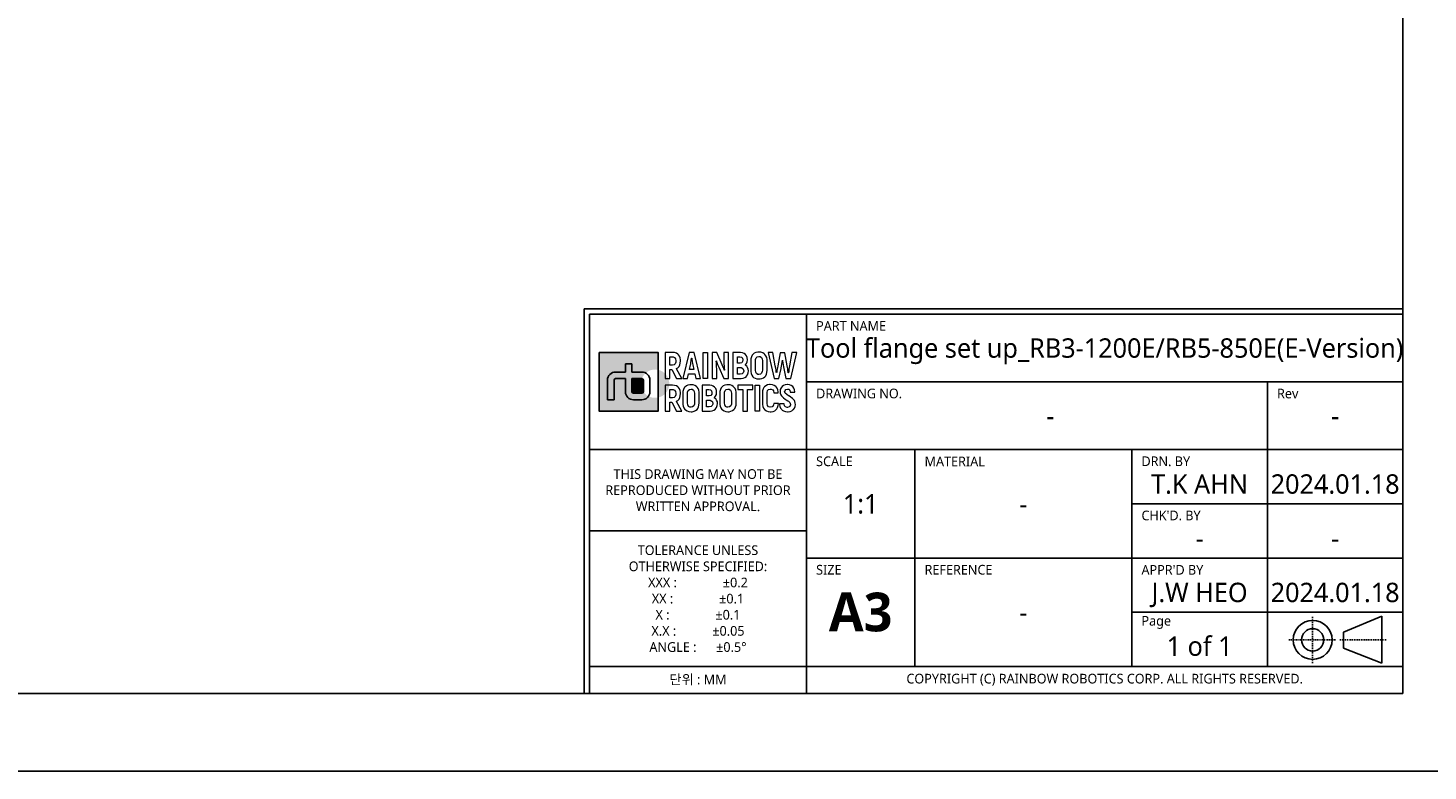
# Model space of a CAD drawing. Header units: millimetres. Extents: x 0 to 4378, y 0 to 2397.
# Tile 273 of 322: x 3597 to 3777, y 0 to 96. Entities that reach past the tile are written whole.
import ezdxf
from ezdxf.enums import TextEntityAlignment as Align

# ---------------------------------------------------------------- set-up
doc = ezdxf.new("R2010")
doc.units = ezdxf.units.MM
doc.header["$LTSCALE"] = 0.2
doc.linetypes.add('CENTER2', pattern=[1.125, 0.75, -0.125, 0.125, -0.125])
for name, color, linetype in [('02_Center Line', 1, 'CENTER2'), ('05_Section Line', 3, 'Continuous'), ('09_Table Line', 2, 'Continuous'), ('10_Drawing Template', 2, 'Continuous')]:
    doc.layers.add(name, color=color, linetype=linetype)
doc.layers.add('14_Mark', color=7, linetype='Continuous', true_color=0xe03c31)
doc.styles.add('Rainbow-2.5 Style', font='malgunsl.ttf')

# ---------------------------------------------------------------- blocks, each defined once
blk = doc.blocks.new('A$C04cd0c3c1123')
at = {"layer": '14_Mark'}
h = blk.add_hatch(color=256, dxfattribs=at)
h.dxf.hatch_style = 1
h.paths.add_polyline_path([(306.26, 46.45), (313.85, 46.45), (313.85, 54.05), (306.26, 54.05)])
h.paths.add_polyline_path([(310.9, 48.98, -0.414214), (310.69, 48.77), (311.74, 48.77, 0.414214), (311.95, 48.98, 6.531068), (311.63, 50.03), (311.6, 49.14, -0.650975), (311.95, 48.98), (311.95, 50.46), (311.54, 50.52, -0.867845), (311.95, 50.46)])
h = blk.add_hatch(color=256, dxfattribs=at)
h.dxf.hatch_style = 1
h.paths.add_polyline_path([(311.95, 50.46, 0.414214), (311.74, 50.67), (310.48, 50.67), (310.48, 48.98, 0.414214), (310.69, 48.77), (311.74, 48.77, 0.414214), (311.95, 48.98)])
at = {"linetype": 'Continuous'}
for p, q in [((402.34, 17.94), (407.28, 19.98)), ((407.28, 19.98), (407.28, 13.91)), ((402.34, 17.94), (402.34, 15.85)), ((407.28, 13.91), (402.34, 15.85))]:
    blk.add_line(p, q, dxfattribs=at)
blk.add_lwpolyline([(0, 0), (420, 0), (420, 297), (0, 297)], close=True)
at = {"lineweight": 0}
for points in [[(315.71, 54.05), (314.78, 54.05), (314.78, 50.67), (315.37, 50.67), (315.37, 51.85), (315.64, 51.85)], [(315.7, 53.48), (315.81, 53.47), (315.99, 53.39), (316.1, 53.21), (316.14, 52.95), (316.13, 52.81), (316.06, 52.59), (315.92, 52.45), (315.7, 52.41), (315.37, 52.41)], [(315.37, 52.41), (315.37, 53.48), (315.7, 53.48)], [(316.61, 53.58), (316.48, 53.76), (316.4, 53.83), (316.21, 53.95), (315.98, 54.02), (315.71, 54.05)], [(316.56, 52.24), (316.66, 52.44), (316.72, 52.68), (316.75, 52.96), (316.74, 53.11), (316.69, 53.36), (316.61, 53.58)], [(318.5, 54.05), (317.86, 54.05), (317.04, 50.67), (317.65, 50.67), (317.79, 51.28), (318.58, 51.28)], [(317.91, 51.85), (318.04, 52.47), (318.06, 52.54), (318.09, 52.75), (318.13, 53.01), (318.17, 53.3), (318.19, 53.3)], [(318.19, 53.3), (318.21, 53.18), (318.25, 52.87), (318.3, 52.63), (318.32, 52.47), (318.46, 51.85), (317.91, 51.85)], [(318.58, 51.28), (318.71, 50.67), (319.33, 50.67), (318.5, 54.05)], [(321.43, 54.05), (320.84, 54.05), (320.84, 50.67), (321.42, 50.67), (321.42, 51.69), (321.42, 51.95), (321.41, 52.2), (321.4, 52.45), (321.38, 52.7), (321.35, 52.94), (321.37, 52.96)], [(321.37, 52.96), (321.38, 52.92), (321.44, 52.77), (321.54, 52.51), (321.68, 52.14), (322.33, 50.67)], [(322.4, 51.77), (322.38, 51.83), (322.28, 52.1), (322.22, 52.25), (322.13, 52.46), (321.43, 54.05)], [(322.33, 50.67), (322.92, 50.67), (322.92, 54.05)], [(322.92, 54.05), (322.33, 54.05), (322.33, 53.02), (322.34, 52.8), (322.35, 52.55), (322.36, 52.3), (322.39, 52.05), (322.42, 51.78), (322.4, 51.77)], [(324.5, 54.05), (323.52, 54.05), (323.52, 50.67), (324.53, 50.67), (324.58, 50.68), (324.84, 50.71), (325.06, 50.8), (325.25, 50.94), (325.28, 50.98), (325.41, 51.17)], [(324.41, 53.49), (324.6, 53.45), (324.75, 53.32), (324.79, 53.08), (324.76, 52.87), (324.64, 52.71), (324.43, 52.66), (324.11, 52.66)], [(324.11, 52.66), (324.11, 53.49), (324.41, 53.49)], [(325.28, 53.6), (325.15, 53.79), (324.98, 53.92), (324.76, 54.01), (324.5, 54.05)], [(325.41, 52.1), (325.29, 52.26), (325.08, 52.4), (325.14, 52.44), (325.28, 52.62)], [(325.28, 52.62), (325.36, 52.85), (325.39, 53.11), (325.39, 53.11), (325.36, 53.38), (325.28, 53.6)], [(326.87, 54.1), (326.72, 54.09), (326.48, 54.05), (326.26, 53.95), (326.09, 53.8), (325.99, 53.68), (325.89, 53.47), (325.82, 53.24), (325.81, 52.96), (325.81, 51.76), (325.81, 51.57), (325.87, 51.32), (325.95, 51.1)], [(325.95, 51.1), (326.09, 50.92), (326.17, 50.83), (326.37, 50.71), (326.6, 50.64), (326.87, 50.62), (327.01, 50.62), (327.26, 50.67), (327.47, 50.77), (327.65, 50.92), (327.74, 51.04), (327.84, 51.24), (327.91, 51.48), (327.93, 51.76), (327.93, 52.96), (327.92, 53.15), (327.87, 53.4), (327.78, 53.62)], [(326.87, 51.19), (326.72, 51.21), (326.55, 51.31), (326.45, 51.49), (326.41, 51.76), (326.41, 52.96), (326.43, 53.15), (326.51, 53.36), (326.65, 53.49), (326.87, 53.53)], [(327.78, 53.62), (327.65, 53.8), (327.56, 53.88), (327.36, 54.01), (327.13, 54.08), (326.87, 54.1)], [(326.87, 53.53), (327.01, 53.51), (327.18, 53.41), (327.28, 53.23), (327.32, 52.96), (327.32, 51.76), (327.3, 51.57), (327.22, 51.36), (327.08, 51.23), (326.87, 51.19)], [(328.68, 54.05), (328.07, 54.05), (328.82, 50.67)], [(329.13, 51.42), (329.11, 51.54), (329.08, 51.76), (329.04, 52.02), (328.98, 52.33), (328.68, 54.05)], [(328.82, 50.67), (329.45, 50.67), (329.73, 51.97), (329.75, 52.06), (329.8, 52.29), (329.84, 52.54), (329.87, 52.79), (329.9, 53.06), (329.92, 53.06)], [(330.22, 53.99), (329.59, 53.99), (329.3, 52.34), (329.25, 52.05), (329.2, 51.73), (329.16, 51.52), (329.15, 51.42), (329.13, 51.42)], [(329.92, 53.06), (329.93, 52.96), (329.95, 52.71), (329.99, 52.46), (330.03, 52.21), (330.08, 51.97), (330.36, 50.67)], [(330.66, 51.42), (330.65, 51.49), (330.62, 51.67), (330.58, 51.95), (330.52, 52.34), (330.22, 53.99)], [(330.36, 50.67), (330.99, 50.67), (331.74, 54.05)], [(331.74, 54.05), (331.13, 54.05), (330.83, 52.33), (330.79, 52.11), (330.74, 51.84), (330.71, 51.6), (330.68, 51.42), (330.66, 51.42)], [(315.64, 51.85), (316.24, 50.67), (316.9, 50.67), (316.21, 51.95)], [(316.21, 51.95), (316.22, 51.96), (316.41, 52.08), (316.56, 52.24)], [(324.44, 52.1), (324.58, 52.09), (324.79, 51.99), (324.85, 51.91), (324.91, 51.66), (324.91, 51.61), (324.84, 51.4), (324.69, 51.27), (324.44, 51.23), (324.11, 51.23)], [(324.11, 51.23), (324.11, 52.1), (324.44, 52.1)], [(325.41, 51.17), (325.49, 51.4), (325.52, 51.66), (325.49, 51.88), (325.41, 52.1)], [(315.71, 49.82), (314.78, 49.82), (314.78, 46.45), (315.37, 46.45), (315.37, 47.63), (315.64, 47.63)], [(315.7, 49.26), (315.81, 49.25), (315.99, 49.16), (316.1, 48.99), (316.14, 48.73), (316.13, 48.59), (316.06, 48.37), (315.92, 48.24), (315.7, 48.19), (315.37, 48.19)], [(315.37, 48.19), (315.37, 49.26), (315.7, 49.26)], [(316.61, 49.36), (316.48, 49.54), (316.4, 49.61), (316.21, 49.73), (315.98, 49.8), (315.71, 49.82)], [(316.56, 48.02), (316.66, 48.22), (316.72, 48.46), (316.75, 48.74), (316.74, 48.88), (316.69, 49.14), (316.61, 49.36)], [(318.1, 49.88), (317.96, 49.88), (317.71, 49.82), (317.5, 49.73), (317.32, 49.58), (317.22, 49.46), (317.12, 49.25), (317.06, 49.01), (317.04, 48.74), (317.04, 47.54), (317.05, 47.34), (317.09, 47.1), (317.19, 46.88)], [(317.19, 46.88), (317.32, 46.7), (317.41, 46.62), (317.6, 46.49), (317.83, 46.42), (318.1, 46.39), (318.24, 46.4), (318.49, 46.45), (318.7, 46.55), (318.88, 46.7), (318.97, 46.82), (319.08, 47.02), (319.13, 47.26), (319.16, 47.54), (319.16, 48.74), (319.15, 48.93), (319.1, 49.18), (319.01, 49.4)], [(318.1, 46.97), (317.95, 46.99), (317.78, 47.09), (317.68, 47.27), (317.65, 47.54), (317.65, 48.74), (317.66, 48.93), (317.74, 49.14), (317.89, 49.27), (318.1, 49.31)], [(319.01, 49.4), (318.88, 49.58), (318.79, 49.66), (318.59, 49.78), (318.36, 49.86), (318.1, 49.88)], [(318.1, 49.31), (318.24, 49.29), (318.41, 49.19), (318.51, 49.01), (318.55, 48.74), (318.55, 47.54), (318.53, 47.35), (318.45, 47.14), (318.31, 47.01), (318.1, 46.97)], [(320.51, 49.82), (319.52, 49.82), (319.52, 46.45), (320.59, 46.45), (320.84, 46.49), (321.06, 46.58), (321.25, 46.72), (321.28, 46.76), (321.41, 46.95)], [(320.42, 49.26), (320.6, 49.23), (320.75, 49.1), (320.8, 48.86), (320.77, 48.65), (320.65, 48.49), (320.43, 48.44), (320.11, 48.44)], [(320.11, 48.44), (320.11, 49.26), (320.42, 49.26)], [(321.29, 49.38), (321.15, 49.57), (320.98, 49.7), (320.77, 49.79), (320.51, 49.82)], [(321.28, 48.4), (321.37, 48.62), (321.4, 48.88), (321.4, 48.89), (321.37, 49.15), (321.29, 49.38)], [(322.87, 49.88), (322.73, 49.88), (322.48, 49.82), (322.27, 49.73), (322.09, 49.58), (322, 49.46), (321.89, 49.25), (321.83, 49.01), (321.81, 48.74), (321.81, 47.54), (321.82, 47.34), (321.87, 47.1), (321.96, 46.88)], [(321.96, 46.88), (322.09, 46.7), (322.18, 46.62), (322.38, 46.49), (322.61, 46.42), (322.87, 46.39), (323.01, 46.4), (323.26, 46.45), (323.47, 46.55), (323.65, 46.7), (323.75, 46.82), (323.85, 47.02), (323.91, 47.26), (323.93, 47.54), (323.93, 48.74), (323.92, 48.93), (323.87, 49.18), (323.78, 49.4)], [(322.87, 46.97), (322.72, 46.99), (322.56, 47.09), (322.45, 47.27), (322.42, 47.54), (322.42, 48.74), (322.43, 48.93), (322.51, 49.14), (322.66, 49.27), (322.87, 49.31)], [(323.78, 49.4), (323.65, 49.58), (323.56, 49.66), (323.37, 49.78), (323.14, 49.86), (322.87, 49.88)], [(322.87, 49.31), (323.02, 49.29), (323.19, 49.19), (323.29, 49.01), (323.32, 48.74), (323.32, 47.54), (323.31, 47.35), (323.23, 47.14), (323.08, 47.01), (322.87, 46.97)], [(327.41, 49.33), (327.35, 49.09), (327.32, 48.81), (327.32, 47.47), (327.33, 47.33), (327.37, 47.07), (327.46, 46.85), (327.59, 46.67), (327.65, 46.62), (327.84, 46.5), (328.07, 46.42), (328.33, 46.39), (328.45, 46.4), (328.7, 46.44), (328.92, 46.53), (329.1, 46.67), (329.17, 46.75), (329.28, 46.95)], [(328.33, 49.89), (328.24, 49.89), (327.99, 49.85), (327.77, 49.75), (327.59, 49.61), (327.52, 49.53), (327.41, 49.33)], [(328.33, 46.97), (328.28, 46.97), (328.09, 47.04), (327.97, 47.2), (327.94, 47.47), (327.94, 48.88), (327.99, 49.12), (328.12, 49.27), (328.33, 49.32)], [(328.33, 49.32), (328.45, 49.31), (328.66, 49.2), (328.73, 49.09), (328.78, 48.82), (329.37, 48.82), (329.36, 48.97), (329.31, 49.22), (329.22, 49.44), (329.08, 49.62), (329.03, 49.67), (328.83, 49.79), (328.6, 49.87), (328.33, 49.89)], [(330.55, 49.89), (330.52, 49.89), (330.26, 49.86), (330.04, 49.78), (329.85, 49.65), (329.72, 49.48), (329.63, 49.27), (329.59, 49.01), (329.61, 48.81), (329.7, 48.58), (329.78, 48.44), (329.95, 48.27), (330.06, 48.17), (330.27, 48.03), (330.39, 47.95), (330.6, 47.82), (330.67, 47.77), (330.85, 47.6), (330.87, 47.57), (330.95, 47.34), (330.95, 47.28), (330.85, 47.07), (330.79, 47.02), (330.55, 46.96)], [(331.45, 46.86), (331.54, 47.08), (331.57, 47.33), (331.56, 47.49), (331.49, 47.73), (331.44, 47.83), (331.3, 48.03), (331.22, 48.09), (331.03, 48.25), (330.95, 48.3), (330.74, 48.43), (330.68, 48.46), (330.47, 48.6), (330.45, 48.61), (330.27, 48.78), (330.19, 49), (330.2, 49.02), (330.29, 49.23), (330.31, 49.25), (330.55, 49.32)], [(331.39, 49.45), (331.26, 49.63), (331.23, 49.66), (331.04, 49.79), (330.81, 49.86), (330.55, 49.89)], [(330.55, 49.32), (330.71, 49.29), (330.86, 49.16), (330.91, 48.92), (331.52, 48.92), (331.52, 48.97), (331.48, 49.23), (331.39, 49.45)], [(315.64, 47.63), (316.24, 46.45), (316.9, 46.45), (316.21, 47.73)], [(316.21, 47.73), (316.22, 47.74), (316.41, 47.86), (316.56, 48.02)], [(320.44, 47.88), (320.59, 47.87), (320.79, 47.77), (320.86, 47.69), (320.91, 47.44), (320.91, 47.38), (320.85, 47.18), (320.69, 47.05), (320.45, 47.01), (320.11, 47.01)], [(320.11, 47.01), (320.11, 47.88), (320.44, 47.88)], [(321.41, 47.88), (321.29, 48.04), (321.09, 48.18), (321.14, 48.22), (321.28, 48.4)], [(321.41, 46.95), (321.49, 47.18), (321.52, 47.44), (321.5, 47.66), (321.41, 47.88)], [(329.39, 47.45), (328.79, 47.45), (328.77, 47.29), (328.66, 47.09), (328.58, 47.02), (328.33, 46.97)], [(329.28, 46.95), (329.35, 47.18), (329.39, 47.45)], [(330.13, 47.41), (329.53, 47.41), (329.53, 47.31), (329.57, 47.05), (329.67, 46.84), (329.81, 46.66), (329.85, 46.61), (330.05, 46.49), (330.28, 46.41), (330.55, 46.39), (330.63, 46.39), (330.89, 46.43), (331.11, 46.52), (331.29, 46.66), (331.31, 46.67), (331.45, 46.86)], [(330.55, 46.96), (330.53, 46.96), (330.31, 47.02), (330.18, 47.16), (330.13, 47.41)]]:
    blk.add_lwpolyline(points, dxfattribs=at)
for points in [[(319.65, 54.05), (320.24, 54.05), (320.24, 50.67), (319.65, 50.67), (319.65, 54.05)], [(326.09, 49.82), (324.13, 49.82), (324.13, 49.26), (324.8, 49.26), (324.8, 46.45), (325.41, 46.45), (325.41, 49.26), (326.09, 49.26)], [(326.37, 49.82), (326.96, 49.82), (326.96, 46.45), (326.37, 46.45), (326.37, 49.82)]]:
    blk.add_lwpolyline(points, close=True, dxfattribs=at)
at = {"linetype": 'Continuous'}
for radius in [2.51, 1.44]:
    blk.add_circle((398.35, 16.93), radius, dxfattribs=at)
at = {"layer": '02_Center Line'}
for p, q in [((398.35, 13.92), (398.35, 19.99)), ((395.29, 16.93), (401.37, 16.93)), ((401.85, 16.93), (407.82, 16.93))]:
    blk.add_line(p, q, dxfattribs=at)
at = {"layer": '05_Section Line', "linetype": 'Continuous'}
for q in [(410, 59.7), (304.3, 10)]:
    blk.add_line((304.3, 59.7), q, dxfattribs=at)
blk.add_lwpolyline([(410, 10), (410, 287), (10, 287), (10, 10)], close=True, dxfattribs=at)
at = {"layer": '09_Table Line'}
for p, q in [((305, 41.5), (305, 59)), ((305, 59), (333, 59)), ((333, 10), (333, 59)), ((333, 59), (410, 59)), ((410, 59), (410, 10)), ((392.5, 50.25), (333, 50.25)), ((392.5, 50.25), (410, 50.25)), ((392.5, 41.5), (392.5, 50.25)), ((305, 41.5), (333, 41.5)), ((305, 31), (305, 41.5)), ((375, 41.5), (333, 41.5)), ((347, 41.5), (347, 13.5)), ((375, 41.5), (392.5, 41.5)), ((375, 34.5), (375, 41.5)), ((392.5, 34.5), (392.5, 41.5)), ((392.5, 41.5), (410, 41.5)), ((375, 34.5), (392.5, 34.5)), ((375, 27.5), (375, 34.5)), ((392.5, 27.5), (392.5, 34.5)), ((392.5, 34.5), (410, 34.5)), ((333, 31), (305, 31)), ((305, 23.42), (305, 31)), ((333, 27.5), (410, 27.5)), ((375, 27.5), (375, 20.5)), ((392.5, 20.5), (392.5, 27.5)), ((305, 10), (305, 23.42)), ((375, 20.5), (375, 13.5)), ((375, 20.5), (392.5, 20.5)), ((392.5, 13.5), (392.5, 20.5)), ((392.5, 20.5), (410, 20.5)), ((333, 13.5), (305, 13.5)), ((410, 13.5), (333, 13.5)), ((305, 10), (333, 10)), ((333, 10), (410, 10))]:
    blk.add_line(p, q, dxfattribs=at)
at = {"layer": '14_Mark'}
for p, q in [((309.63, 51.52), (309.63, 52.57)), ((309.63, 52.57), (310.48, 52.57)), ((310.48, 52.57), (310.48, 51.52)), ((308.36, 51.52), (309.63, 51.52)), ((309.63, 50.67), (308.37, 50.67)), ((309.63, 48.98), (309.63, 50.67)), ((310.48, 51.52), (311.75, 51.52)), ((311.74, 50.67), (310.48, 50.67)), ((310.48, 50.67), (310.48, 48.98)), ((307.31, 47.93), (307.31, 50.47)), ((308.16, 47.93), (308.16, 50.46)), ((311.95, 50.46), (311.95, 48.98)), ((312.8, 50.47), (312.8, 48.98)), ((307.31, 47.93), (308.16, 47.93)), ((310.68, 47.93), (311.75, 47.93)), ((310.69, 48.77), (311.74, 48.77))]:
    blk.add_line(p, q, dxfattribs=at)
blk.add_lwpolyline([(306.26, 54.05), (313.85, 54.05), (313.85, 46.45), (306.26, 46.45)], close=True, dxfattribs=at)
for centre, radius, start, end in [((308.36, 50.47), 1.05, 90, 180), ((308.37, 50.46), 0.21, 90, 180), ((311.74, 50.46), 0.21, 0, 90), ((311.75, 50.47), 1.05, 0, 90), ((310.68, 48.98), 1.05, 180, 270), ((310.69, 48.98), 0.21, 180, 270), ((311.74, 48.98), 0.21, 270, 0), ((311.75, 48.98), 1.05, 270, 0)]:
    blk.add_arc(centre, radius, start, end, dxfattribs=at)
at = {"color": 2, "linetype": 'Continuous', "char_height": 1.25, "width": 28, "attachment_point": 5, "style": 'Rainbow-2.5 Style'}
for s, insert in [('{\\C256;THIS DRAWING MAY NOT BE \\PREPRODUCED WITHOUT PRIOR \\PWRITTEN APPROVAL.}', (319, 36.25)), ('{\\C256;TOLERANCE UNLESS \\POTHERWISE SPECIFIED:\\PXXX :              %%P0.2\\PXX :              %%P0.1  \\PX :              %%P0.1\\PX.X :           %%P0.05\\PANGLE :      %%P0.5%%D}', (319, 22.25)), ('{\\C256;단위 : MM}', (319, 11.75))]:
    blk.add_mtext(s, dxfattribs=dict(at, insert=insert))
at = {"insert": (340, 20.5), "char_height": 5, "width": 14, "attachment_point": 5, "style": 'Rainbow-2.5 Style'}
blk.add_mtext('{\\fMalgun Gothic|b1|i0|c129|p50;A3}', dxfattribs=at)
at = {"linetype": 'Continuous', "insert": (371.5, 11.79), "char_height": 1.25, "width": 77, "attachment_point": 5, "style": 'Rainbow-2.5 Style'}
blk.add_mtext('COPYRIGHT (C) RAINBOW ROBOTICS CORP. ALL RIGHTS RESERVED.', dxfattribs=at)
at = {"linetype": 'Continuous', "style": 'Rainbow-2.5 Style'}
for tag, p in [('PART_NAME', (371.5, 54.62)), ('DRAWING_NO', (364.5, 45.87)), ('REV', (401.25, 45.87)), ('제도', (383.75, 37.06)), ('DATE_1', (401.25, 37.06)), ('SCALE', (340, 34.5)), ('MATERIAL', (361, 34.5)), ('검도', (383.75, 30.06)), ('DATE_2', (401.25, 30.06)), ('승인', (383.75, 23.06)), ('DATE_3', (401.25, 23.06)), ('REFERENCE', (361, 20.5)), ('PAGE', (383.75, 16.12))]:
    blk.add_attdef(tag, text='', height=2.5, dxfattribs=at).set_placement(p, align=Align.MIDDLE_CENTER)
at = {"layer": '10_Drawing Template', "linetype": 'Continuous', "char_height": 1.25, "attachment_point": 7, "style": 'Rainbow-2.5 Style'}
for s, insert in [('PART NAME', (334.25, 56.85)), ('DRAWING NO.', (334.25, 48.1)), ('Rev', (393.75, 48.1)), ('SCALE', (334.25, 39.35)), ('MATERIAL', (348.25, 39.35)), ('DRN. BY', (376.25, 39.35)), ("CHK'D. BY", (376.25, 32.35)), ('SIZE', (334.25, 25.35)), ('REFERENCE', (348.25, 25.35)), ("APPR'D BY", (376.25, 25.35)), ('Page', (376.25, 18.35))]:
    blk.add_mtext(s, dxfattribs=dict(at, insert=insert))

msp = doc.modelspace()

# ---------------------------------------------------------------- block references
msp.add_blockref('A$C04cd0c3c1123', (3364, 0)).add_auto_attribs({'승인': 'J.W HEO', '검도': '-', '제도': 'T.K AHN', 'REV': '-', 'PART_NAME': 'Tool flange set up_RB3-1200E/RB5-850E(E-Version)', 'DRAWING_NO': '-', 'SCALE': '1:1', 'MATERIAL': '-', 'REFERENCE': '-', 'PAGE': '1 of 1', 'DATE_1': '2024.01.18', 'DATE_2': '-', 'DATE_3': '2024.01.18'})

doc.saveas('drawing.dxf')
